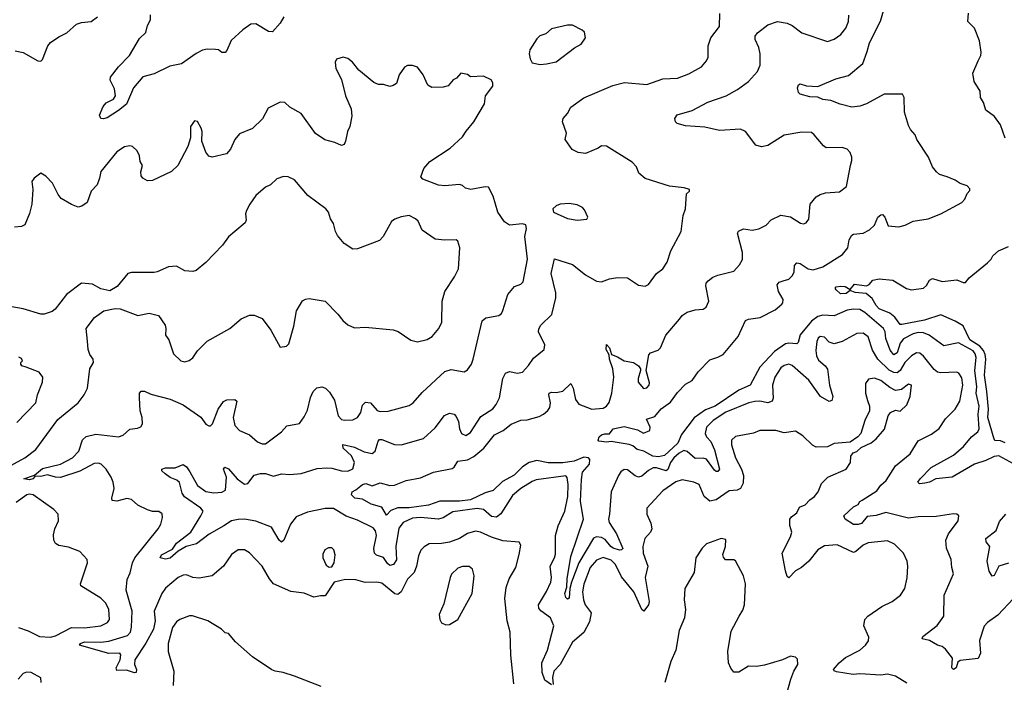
# Model space of a CAD drawing. Extents: x 2086813 to 2278017, y 548126 to 753336.
# Tile 448 of 461: x 2198743 to 2204839, y 729945 to 734047. Entities that reach past the tile are written whole.
import ezdxf

# ---------------------------------------------------------------- set-up
doc = ezdxf.new("R2010")
doc.units = 0

msp = doc.modelspace()

# ---------------------------------------------------------------- linework, layer by layer
at = {"layer": '0CON10XD'}
for points in [[(2204895, 731296.9), (2204805, 731346.1), (2204775, 731342.2), (2204725, 731318.2), (2204655, 731296.5), (2204515, 731214.5), (2204415, 731205.4), (2204375, 731183.5), (2204347.1, 731177.1), (2204314.5, 731174.5), (2204304.3, 731184.3), (2204317.5, 731205), (2204386.7, 731275), (2204525, 731351.2), (2204586.9, 731405), (2204635.9, 731464.1), (2204675, 731495.7), (2204682.5, 731515), (2204677, 731605), (2204682.8, 731655), (2204664.6, 731735.4), (2204669.2, 731775), (2204655.4, 731875), (2204664.5, 731955), (2204659, 731979), (2204645, 731997), (2204555, 732046.9), (2204465, 732028.8), (2204373.4, 732093.4), (2204337.7, 732107.7), (2204305, 732109.5), (2204275, 732103.2), (2204215, 732070.7), (2204195, 732044.1), (2204175, 731984.6), (2204155, 731972.5), (2204132, 732002), (2204105.9, 732074.1), (2204101, 732115), (2204091.8, 732135), (2203975, 732235.3), (2203945, 732252.8), (2203905, 732255.8), (2203865, 732249.1), (2203785, 732213.3), (2203715, 732216.8), (2203685, 732210.2), (2203645, 732181.6), (2203575, 732095.4), (2203562.3, 732047.7), (2203555, 732040), (2203505, 732044.7), (2203485, 732040.9), (2203416.5, 731993.5), (2203324.5, 731895.5), (2203265, 731783.5), (2203195, 731754.1), (2203049.7, 731655), (2202988.7, 731631.3), (2202918.5, 731581.5), (2202841.2, 731478.8), (2202816.7, 731425), (2202735, 731349.7), (2202698.8, 731341.2), (2202663.3, 731345), (2202606.6, 731376.6), (2202565, 731385.4), (2202538, 731408), (2202516.8, 731416.8), (2202405, 731436.7), (2202375, 731432), (2202328.3, 731438.3), (2202323.8, 731445), (2202330.6, 731465), (2202345, 731477.9), (2202365, 731483.3), (2202395, 731482.5), (2202416.7, 731515), (2202485, 731529.5), (2202568.8, 731508.8), (2202605, 731488), (2202645, 731503.8), (2202645.8, 731525), (2202624.2, 731575), (2202675, 731589.6), (2202715, 731638.4), (2202771.7, 731678.3), (2202815, 731739.6), (2202865, 731790), (2202907, 731813), (2202943, 731867), (2203015, 731942.3), (2203065, 731956.9), (2203098.5, 731975), (2203190.4, 732085), (2203236.2, 732183.8), (2203255, 732193.5), (2203326.6, 732203.4), (2203420.1, 732249.9), (2203460.6, 732285), (2203468.5, 732295), (2203470, 732315), (2203441.1, 732365), (2203432.9, 732405), (2203445, 732422.5), (2203470.6, 732430.6), (2203505, 732441.4), (2203527.6, 732462.4), (2203538.2, 732485), (2203540.4, 732525), (2203555, 732542.7), (2203575, 732537.7), (2203625, 732504), (2203655, 732499.1), (2203715, 732517.5), (2203836, 732594), (2203870, 732635), (2203878.2, 732685), (2203895, 732712.9), (2203905, 732718.9), (2203965, 732725.6), (2204005, 732745.6), (2204035.7, 732775), (2204055, 732823.8), (2204075, 732838.8), (2204085, 732840), (2204098.8, 732825), (2204120.6, 732770.6), (2204185, 732764.3), (2204225, 732775.7), (2204275, 732800), (2204366.4, 732813.6), (2204445, 732846), (2204575, 732916), (2204593.8, 732935), (2204609.3, 732970.7), (2204625, 732990), (2204625, 733000), (2204608.3, 733018.3), (2204565, 733032), (2204535, 733052.5), (2204484.5, 733074.5), (2204438.3, 733088.3), (2204418, 733105), (2204394, 733135), (2204368.8, 733195), (2204297.5, 733305), (2204286.7, 733335), (2204257.7, 733367.7), (2204245, 733392.5), (2204220.8, 733475), (2204218.8, 733565), (2204207.5, 733585), (2204095, 733586.4), (2203985, 733525.5), (2203945, 733510.5), (2203895.6, 733505.6), (2203823, 733523), (2203765.6, 733545.6), (2203715, 733553.3), (2203685, 733566.7), (2203635, 733568.2), (2203575.3, 733585.3), (2203563.9, 733595), (2203558.8, 733625), (2203565, 733644), (2203575, 733650), (2203615, 733637.5), (2203685, 733632.5), (2203795, 733680.4), (2203875, 733700.8), (2203962.2, 733775), (2203990.6, 733849.4), (2204005, 733903.8), (2204072.1, 734037.9), (2204097.1, 734122.9)], [(2198715, 733853.3), (2198765, 733843.3), (2198855, 733792.5), (2198875, 733790), (2198885, 733800), (2198917.5, 733885), (2198933.8, 733905), (2198985, 733940.8), (2199035, 733966), (2199095, 734019.2), (2199125, 734030), (2199185, 734035.8), (2199224, 734065)], [(2200378.6, 734065), (2200355.4, 734024.6), (2200307.5, 733972.5), (2200282.6, 733972.6), (2200205, 734021.2), (2200175, 734018), (2200125, 733984.3), (2200053, 733917), (2200025.6, 733855), (2200015, 733844.4), (2199995, 733844.4), (2199975, 733859.2), (2199955, 733862.9), (2199903.4, 733863.4), (2199875, 733857.1), (2199835, 733836.4), (2199745, 733772.5), (2199672, 733758), (2199575, 733710.8), (2199505, 733692.5), (2199448.9, 733625), (2199405, 733524.3), (2199355, 733484.4), (2199285, 733440), (2199262.2, 733432.2), (2199245, 733435.8), (2199237.5, 733455), (2199260.2, 733509.8), (2199278.5, 733531.5), (2199324.3, 733555.7), (2199335.7, 733575), (2199329.5, 733619.5), (2199303.2, 733673.2), (2199305, 733690), (2199355.8, 733755), (2199423.8, 733825), (2199485, 733930), (2199523.6, 733966.4), (2199535, 734010), (2199553.3, 734045), (2199553.9, 734076.1)], [(2202060.7, 730739.3), (2202060, 730855), (2202077.2, 730912.8), (2202118.2, 731005), (2202136.2, 731095), (2202139.3, 731169.3), (2202132.7, 731212.7), (2202123.3, 731223.3), (2201941.4, 731198.6), (2201915, 731188.5), (2201845, 731145.5), (2201795, 731101.5), (2201722.2, 730987.8), (2201695, 730967.9), (2201665, 730971.8), (2201615, 731015.3), (2201575, 731020.5), (2201425, 731000), (2201365, 730963.4), (2201335, 730954.2), (2201225, 730966.1), (2201175, 730962.1), (2201117.5, 730935), (2201090.6, 730899.4), (2201072.5, 730785), (2201076.7, 730703.3), (2201057.3, 730675), (2201035, 730668.7), (2201019.8, 730679.8), (2200995, 730717.1), (2200952.6, 730732.6), (2200939.3, 730745), (2200936.3, 730773.7), (2200952.8, 730855), (2200945, 730881.9), (2200930.8, 730900.9), (2200835, 730948.5), (2200763.8, 730973.8), (2200685, 731020.9), (2200635, 731021.5), (2200525, 730998.9), (2200455, 730969.5), (2200418.9, 730925), (2200378.6, 730825), (2200365, 730812.5), (2200348.6, 730825), (2200302.5, 730905), (2200205, 730941.8), (2200135, 730954.8), (2200095, 730953.7), (2200055, 730944.1), (2200006.1, 730913.9), (2199917.2, 730862.8), (2199836.9, 730803.1), (2199774.3, 730785.7), (2199723.4, 730756.6), (2199675, 730714.2), (2199645, 730706.9), (2199613.3, 730715), (2199622.2, 730735), (2199689.6, 730770.4), (2199715, 730806.2), (2199801.8, 730875), (2199865.3, 730975), (2199878.2, 731005), (2199865, 731023.8), (2199762.6, 731092.6), (2199748.4, 731115), (2199731.7, 731181.7), (2199716.4, 731196.4), (2199675, 731213.1), (2199643.1, 731235), (2199622.9, 731255), (2199624, 731265), (2199645, 731272.5), (2199706.2, 731273.8), (2199755, 731294.2), (2199775, 731278.6), (2199797.1, 731247.1), (2199845, 731163.3), (2199895, 731126.7), (2199945, 731118.2), (2199995, 731122.7), (2200018.1, 731135), (2200023.1, 731215), (2200004.7, 731265), (2200013.3, 731276.7), (2200036.3, 731266.3), (2200090, 731205), (2200135, 731172.5), (2200155, 731176.2), (2200195, 731227.5), (2200235, 731238.6), (2200265, 731237.5), (2200315, 731221.4), (2200364.5, 731235.5), (2200415, 731231.1), (2200485, 731237.8), (2200585, 731267.9), (2200645, 731272.6), (2200675, 731270.5), (2200735, 731253.7), (2200775, 731251.9), (2200805, 731267.3), (2200816.5, 731305), (2200796.6, 731346.6), (2200745.4, 731395), (2200743.3, 731416.7), (2200815, 731401.4), (2200875, 731371.8), (2200925, 731361.5), (2200944.2, 731375.8), (2200962.3, 731437.7), (2200971.7, 731448.3), (2200985, 731448.2), (2201063.3, 731416.7), (2201105, 731415.6), (2201243.3, 731455), (2201315, 731520.8), (2201372.8, 731597.2), (2201405, 731611.4), (2201433.3, 731605), (2201445, 731591.2), (2201459.5, 731559.5), (2201465.5, 731515), (2201479.2, 731485), (2201505, 731473.3), (2201535, 731492.2), (2201599, 731591), (2201671.6, 731638.4), (2201692.2, 731665), (2201713.1, 731706.9), (2201734.5, 731825.5), (2201751.7, 731858.3), (2201775, 731868.6), (2201825, 731859.4), (2201855, 731865.6), (2201894, 731906), (2201925, 731952.5), (2201990, 732005), (2201994.3, 732035), (2201956, 732115), (2201957.3, 732132.7), (2201968.8, 732155), (2202037.3, 732222.7), (2202063.3, 732325), (2202061.5, 732355), (2202033.5, 732475), (2202055, 732567.5), (2202165, 732531.2), (2202245, 732467.5), (2202315, 732428), (2202345, 732424), (2202395, 732442), (2202445, 732451.2), (2202505, 732448), (2202575, 732402.5), (2202615, 732396.7), (2202635, 732406.7), (2202685, 732476.2), (2202723.8, 732505), (2202752, 732545), (2202775, 732616.7), (2202837.5, 732735), (2202851.1, 732835), (2202864.4, 732875), (2202870.7, 732969.3), (2202890, 732985), (2202890, 732995), (2202856.1, 733006.1), (2202765.8, 733015.8), (2202614.4, 733064.4), (2202575.9, 733095.9), (2202561.2, 733135), (2202535.6, 733165.6), (2202375, 733263.8), (2202345, 733266.2), (2202325, 733251.2), (2202245, 733218.8), (2202200, 733225), (2202164.2, 733244.2), (2202120, 733305), (2202127.5, 733345), (2202103.3, 733415), (2202107.5, 733435), (2202135, 733466.7), (2202155, 733505.8), (2202235, 733562.9), (2202415, 733640), (2202486.9, 733656.9), (2202625, 733644.7), (2202725, 733679.6), (2202815, 733684.4), (2202885, 733710.6), (2202963.8, 733755), (2202995, 733791.2), (2203005.8, 733815), (2203005.7, 733885), (2203022.9, 733935), (2203075.4, 734004.6), (2203077.8, 734085)], [(2203885.5, 733145), (2203895.5, 733175), (2203894.4, 733195), (2203884, 733225), (2203866.2, 733245), (2203835, 733255.8), (2203735, 733254.2), (2203718.8, 733265), (2203662.5, 733335), (2203645, 733347.8), (2203585, 733350.8), (2203475, 733332.2), (2203375, 733268), (2203335, 733259.2), (2203300.9, 733270.9), (2203236, 733355), (2203205, 733368.6), (2203075, 733360), (2202985, 733380.8), (2202865, 733389.1), (2202814.1, 733404.1), (2202803.2, 733415), (2202799.3, 733435), (2202812.5, 733457.5), (2202906.1, 733483.9), (2203003.1, 733536.9), (2203115.8, 733575), (2203187.5, 733615), (2203254.4, 733665), (2203310, 733725), (2203326.9, 733765), (2203327.5, 733835), (2203318.6, 733875), (2203295.6, 733925), (2203295.7, 733945), (2203310, 733965), (2203374.5, 734015.5), (2203434.3, 734035.7), (2203495, 734026), (2203525, 734011.2), (2203586.1, 733966.1), (2203745, 733911.2), (2203785, 733926), (2203826, 733955), (2203857.5, 733995), (2203874.2, 734035), (2203875.5, 734075.5)], [(2204677.7, 733792.3), (2204693.8, 733825), (2204695.8, 733845), (2204685.8, 733915), (2204655, 733993.3), (2204613.3, 734035), (2204616.1, 734086.1)], [(2201965, 733770), (2202005, 733773.8), (2202065, 733786.7), (2202178.3, 733871.7), (2202218.8, 733895), (2202246.7, 733935), (2202239.3, 733969.3), (2202225, 733982.5), (2202165, 734013.3), (2202135, 734012.5), (2202035, 733990), (2202000.5, 733959.5), (2201964.2, 733945.8), (2201945, 733927.5), (2201900.5, 733859.5), (2201896.7, 733835), (2201903.3, 733805), (2201915, 733780), (2201965, 733770)], [(2201802.5, 729935), (2201783.2, 730113.2), (2201780, 730255), (2201760.8, 730325), (2201747.1, 730465), (2201755, 730531.2), (2201773.9, 730586.1), (2201815.6, 730655), (2201835.9, 730735.9), (2201846.2, 730795), (2201835, 730812.5), (2201735, 730821.5), (2201665, 730843.3), (2201595, 730875.5), (2201565, 730880.5), (2201515, 730866.5), (2201465, 730836.4), (2201405, 730813.5), (2201355, 730804.4), (2201277.3, 730802.7), (2201247, 730783), (2201227.3, 730762.7), (2201212.6, 730727.4), (2201200.4, 730665), (2201184.7, 730625.2), (2201145, 730584.4), (2201105.3, 730504.7), (2201085, 730488.1), (2201065, 730493.1), (2200985, 730558.5), (2200955, 730564.5), (2200882.5, 730562.5), (2200825, 730580), (2200759.3, 730580.7), (2200690, 730565), (2200635, 730480), (2200605, 730481.2), (2200565, 730471.5), (2200505, 730496.9), (2200422.1, 730507.9), (2200315.3, 730555.3), (2200290.5, 730585), (2200245, 730664), (2200165, 730746.2), (2200135, 730766.2), (2200095, 730766.2), (2200054.5, 730735.5), (2200005, 730664), (2199935, 730604.2), (2199855, 730589.4), (2199815, 730594.4), (2199775, 730610.6), (2199755, 730608.9), (2199725.4, 730594.6), (2199645, 730527.1), (2199623.4, 730495), (2199576.6, 730385), (2199581.4, 730325), (2199570.9, 730275), (2199525, 730188.2), (2199456.7, 730085), (2199453.2, 730055), (2199465.6, 730024.4), (2199465, 730006.7), (2199455, 730004.5), (2199405, 730021.1), (2199345, 730018), (2199341.1, 730035), (2199364.3, 730084.3), (2199370, 730115), (2199363.8, 730125), (2199295, 730123), (2199113.3, 730175), (2199118.8, 730185), (2199145, 730195.3), (2199245, 730193.7), (2199295, 730200.3), (2199410, 730235), (2199429.2, 730255), (2199436.1, 730286.1), (2199439.1, 730385), (2199401.5, 730515), (2199408, 730582), (2199427, 730623), (2199441.5, 730685), (2199455.5, 730715), (2199600.8, 730895), (2199616.6, 730923.4), (2199628, 730965), (2199625, 730987.5), (2199605, 731003.3), (2199565, 731002.5), (2199535, 731012.9), (2199475, 731040.8), (2199435, 731075.8), (2199407, 731083), (2199345, 731066.9), (2199315, 731070), (2199312.9, 731085), (2199328.5, 731145), (2199321.1, 731185), (2199309.5, 731215), (2199277.8, 731265), (2199247.8, 731295), (2199231.8, 731301.8), (2199205, 731300.2), (2199115, 731251.3), (2198995, 731212.8), (2198965.4, 731214.6), (2198915, 731229.1), (2198875, 731219.2), (2198838.3, 731221.7), (2198824.2, 731205), (2198805, 731198.2), (2198770, 731205), (2198835, 731227.5), (2198885, 731268.2), (2198995, 731296.1), (2199071.1, 731335), (2199108.5, 731375), (2199133, 731447), (2199155, 731467.5), (2199215, 731480.6), (2199355.9, 731464.1), (2199384.1, 731475.9), (2199425, 731511.2), (2199471.7, 731518.3), (2199493.9, 731526.1), (2199503.8, 731545), (2199500.8, 731585), (2199488.6, 731625), (2199484.5, 731705.5), (2199485.8, 731734.2), (2199495, 731748), (2199515, 731747.1), (2199555, 731727.8), (2199675, 731696.9), (2199755, 731662.2), (2199865, 731585.6), (2199895, 731544), (2199915, 731532), (2199925, 731532), (2199937.5, 731545), (2199971.1, 731635), (2200005, 731684), (2200025, 731694.3), (2200076.2, 731696.2), (2200088, 731685), (2200064.5, 731585), (2200075, 731534), (2200105, 731504), (2200166.6, 731476.6), (2200214.6, 731434.6), (2200245, 731420.6), (2200265, 731420.6), (2200364.3, 731495.7), (2200397.7, 731532.3), (2200475, 731546.7), (2200505, 731588), (2200525, 731630), (2200542.7, 731707.3), (2200560, 731745), (2200582.6, 731767.4), (2200614.5, 731774.5), (2200636.3, 731766.3), (2200661.7, 731741.7), (2200691.7, 731691.7), (2200714.5, 731594.5), (2200735, 731572.5), (2200755, 731567.1), (2200805, 731570.6), (2200835.4, 731584.6), (2200854.4, 731615), (2200865, 731661.2), (2200885, 731680), (2200915, 731675.7), (2200957.1, 731627.1), (2200975, 731620.5), (2201025, 731623.5), (2201155, 731659.4), (2201178.6, 731675), (2201235, 731740), (2201375, 731868.1), (2201415, 731880.5), (2201495, 731868), (2201515, 731878.8), (2201540, 731915), (2201551.1, 731945), (2201607.3, 732182.7), (2201629.5, 732200.5), (2201710, 732215), (2201725, 732227.5), (2201735, 732247.5), (2201765, 732346.7), (2201805.7, 732394.3), (2201845, 732409.2), (2201860.8, 732425), (2201886.4, 732565), (2201870.6, 732705), (2201880, 732755), (2201876.1, 732776.1), (2201855, 732783.3), (2201775, 732774.2), (2201744.6, 732794.6), (2201702.5, 732855), (2201674.4, 732954.4), (2201645, 733010), (2201625, 733011.9), (2201535.8, 732995.8), (2201504.1, 733004.1), (2201485, 733020), (2201465.9, 733025.9), (2201375, 733019.2), (2201335, 733022), (2201239.3, 733059.3), (2201227.5, 733075), (2201246.2, 733125), (2201281.7, 733168.3), (2201407.8, 733252.2), (2201485, 733322.5), (2201507, 733357), (2201555.7, 733415), (2201620.8, 733525), (2201626.2, 733575), (2201672.5, 733635), (2201672.5, 733655), (2201662.5, 733675), (2201615, 733696.7), (2201535, 733693.8), (2201515, 733706.7), (2201475, 733716.7), (2201446.7, 733685), (2201426.7, 733675), (2201395, 733638), (2201365, 733629.2), (2201295, 733626.9), (2201270.9, 733640.9), (2201241.2, 733705), (2201205, 733753.3), (2201175, 733763.3), (2201145, 733762.5), (2201125, 733752.5), (2201093.3, 733705), (2201075, 733652.5), (2201055, 733638.8), (2201035, 733634), (2200995, 733646), (2200965, 733646.2), (2200935, 733658.8), (2200843.8, 733735), (2200804.2, 733784.2), (2200775.7, 733805.7), (2200745, 733813.8), (2200705, 733802.5), (2200696.4, 733783.6), (2200701.2, 733745), (2200735, 733677.5), (2200760, 733575), (2200795.6, 733495.6), (2200798.8, 733448.8), (2200788, 733385), (2200772.5, 733355), (2200761.2, 733295), (2200752.5, 733275), (2200735, 733267.5), (2200695, 733286.2), (2200633.2, 733303.2), (2200575, 733342), (2200485, 733466.2), (2200416.2, 733505), (2200385, 733534), (2200355, 733536), (2200281.7, 733498.3), (2200246.8, 733433.2), (2200185, 733374.2), (2200105, 733341.2), (2200076, 733305), (2200048, 733245), (2200024.1, 733215.9), (2199935, 733196), (2199915, 733201.2), (2199896.6, 733226.6), (2199870, 733295), (2199873.6, 733353.6), (2199867.5, 733375), (2199845, 733417.5), (2199825, 733420), (2199801.2, 733385), (2199800, 733315), (2199785, 733262.5), (2199722.5, 733145), (2199683.4, 733106.6), (2199565, 733052), (2199535, 733050), (2199506.4, 733066.4), (2199495, 733080), (2199493.3, 733105), (2199503.8, 733145), (2199489.5, 733169.5), (2199486, 733205), (2199471.2, 733235), (2199442.3, 733262.3), (2199425, 733266), (2199391.2, 733258.8), (2199345, 733228), (2199245, 733106.7), (2199238, 733065), (2199222, 733025), (2199185.6, 732984.4), (2199161.2, 732915), (2199128.3, 732891.7), (2199105, 732885.8), (2199065, 732901.9), (2199000.4, 732940.4), (2198980.5, 732965), (2198945.7, 733035), (2198905, 733077.5), (2198873.8, 733096.2), (2198832.5, 733065), (2198819.2, 733045), (2198824.2, 732995), (2198818, 732905), (2198803.9, 732846.1), (2198775, 732776.2), (2198755, 732765.6), (2198712, 732762)], [(2204845, 733312.5), (2204816, 733395), (2204777, 733447), (2204725, 733487.5), (2204710, 733535), (2204691.2, 733565), (2204690, 733605), (2204651.2, 733665), (2204643.6, 733716.4), (2204677.7, 733792.3)], [(2204895.8, 730465), (2204799.3, 730360.7), (2204735.3, 730314.7), (2204715, 730292.5), (2204684.4, 730205), (2204691.4, 730125), (2204677.1, 730092.9), (2204565, 730080), (2204550.9, 730069.1), (2204540, 730035), (2204525, 730024.5), (2204513.6, 730035), (2204517.5, 730095), (2204475, 730150), (2204455, 730166.2), (2204425, 730176), (2204375, 730204.2), (2204330, 730215), (2204335, 730228.8), (2204424, 730296), (2204464.3, 730355), (2204465.8, 730485), (2204523.6, 730616.4), (2204513.3, 730655), (2204510, 730705), (2204480, 730775), (2204477.5, 730825), (2204494.2, 730865), (2204553.3, 730945), (2204557.5, 730975), (2204545, 730986.7), (2204525, 730988.8), (2204417.6, 730972.4), (2204305, 730969.6), (2204245, 730960.9), (2204105, 730995.6), (2204045, 730976.8), (2203988.9, 730971.1), (2203955, 730929.2), (2203935, 730921.8), (2203905, 730921.4), (2203854.2, 730955), (2203846, 730975), (2203905, 731030.8), (2203933.3, 731045), (2203944, 731065), (2203958.3, 731071.7), (2204050, 731130), (2204074.5, 731165), (2204106.4, 731193.6), (2204164.2, 731285.8), (2204255, 731359.4), (2204305, 731440.6), (2204387.9, 731482.1), (2204435, 731516), (2204474.5, 731575.5), (2204534, 731635), (2204564.3, 731685), (2204582.9, 731785), (2204575, 731830), (2204557.9, 731857.9), (2204545, 731864), (2204445, 731860.5), (2204425, 731865.5), (2204405, 731880.6), (2204338.2, 731965), (2204315, 731982.9), (2204295, 731984.6), (2204265, 731965.4), (2204223.5, 731925), (2204195, 731875.3), (2204175, 731860.8), (2204155, 731862.4), (2204125, 731878.3), (2204056.1, 731945), (2204022, 732002), (2203995, 732084.4), (2203965, 732106.2), (2203925, 732104.6), (2203835, 732054.6), (2203785, 732040.5), (2203755, 732051.1), (2203725, 732081.8), (2203698.8, 732085), (2203686.5, 732075), (2203678.5, 732055), (2203671.7, 731998.3), (2203675.3, 731965.3), (2203689.2, 731939.2), (2203730, 731905), (2203745, 731883.3), (2203756.5, 731785), (2203778.1, 731715), (2203770.8, 731689.2), (2203755, 731684.3), (2203700.6, 731715), (2203627.9, 731815), (2203525, 731906.4), (2203505, 731915.4), (2203475, 731906.7), (2203455, 731891.2), (2203418.8, 731835), (2203403.3, 731785), (2203407.5, 731705), (2203400.6, 731685), (2203375, 731676.1), (2203325, 731685.2), (2203295, 731684.3), (2203257.5, 731675), (2203115, 731616.5), (2203036.8, 731565), (2202994.7, 731525), (2202986.4, 731485), (2202995.3, 731465), (2203021.7, 731435), (2203045.2, 731385.2), (2203075.4, 731265), (2203065, 731249.5), (2203055, 731249.5), (2203045, 731258.5), (2202995, 731326.7), (2202975, 731333.6), (2202925, 731331.2), (2202875, 731374.7), (2202855, 731379.8), (2202825, 731363.2), (2202793.3, 731335), (2202772.3, 731305), (2202755, 731262.7), (2202745, 731254.3), (2202685, 731272.6), (2202665, 731272.6), (2202635, 731255.9), (2202595, 731222.1), (2202575, 731215.4), (2202552.7, 731222.7), (2202505, 731260.5), (2202485, 731263.3), (2202465, 731248.1), (2202450, 731225), (2202405.8, 731124.2), (2202395.6, 730985.6), (2202388.5, 730955), (2202392.5, 730935), (2202437.3, 730865), (2202476.9, 730773.1), (2202468.8, 730765), (2202455.9, 730764.1), (2202417.8, 730775), (2202402.8, 730785), (2202368.2, 730828.2), (2202345, 730842.4), (2202315, 730845.8), (2202295, 730836.6), (2202204.5, 730685.5), (2202158.4, 730565), (2202148.5, 730525), (2202145, 730466.7), (2202135, 730459.2), (2202125, 730470.8), (2202118.9, 730495), (2202131.2, 730535), (2202132, 730585), (2202155, 730724), (2202232.6, 730955), (2202215.9, 731065), (2202220.3, 731200.3), (2202227.6, 731245), (2202270.8, 731295), (2202273.4, 731323.4), (2202264, 731334), (2202235, 731339.8), (2202176.8, 731313.2), (2202105, 731302.8), (2202015, 731303.3), (2201945, 731318.1), (2201897.1, 731305), (2201855, 731279.7), (2201805, 731227.7), (2201732.5, 731187.5), (2201675, 731132.7), (2201625, 731117.9), (2201535, 731074.3), (2201465, 731066), (2201345, 731065.7), (2201275, 731042), (2201154.8, 731024.8), (2201084.8, 731025.2), (2201041.7, 731008.3), (2201015, 730979.2), (2200985, 731030), (2200918.7, 731048.7), (2200865, 731079.4), (2200818.8, 731085), (2200797.1, 731105), (2200801.2, 731125), (2200825, 731135.8), (2200865, 731169.4), (2200885.6, 731175.6), (2200925, 731161.4), (2200975, 731180), (2201034, 731164), (2201063.9, 731166.1), (2201136, 731194), (2201225, 731210.4), (2201305, 731246.9), (2201420.9, 731269.1), (2201432.9, 731277.1), (2201456.3, 731313.7), (2201515, 731322.3), (2201555, 731342.3), (2201615.8, 731394.2), (2201683.3, 731476.7), (2201735.3, 731504.7), (2201785, 731543.6), (2201845, 731568.5), (2201885, 731570.8), (2201959.8, 731590.2), (2201986.2, 731605), (2202012.7, 731627.3), (2202024.2, 731645.8), (2202028.6, 731675), (2202018, 731725), (2202022, 731735), (2202035, 731740.8), (2202065, 731739.4), (2202105, 731747.1), (2202155, 731793.8), (2202170, 731765), (2202184.4, 731695), (2202205, 731667.1), (2202285, 731635.7), (2202355, 731642.9), (2202376.3, 731653.7), (2202392, 731678), (2202409.1, 731735), (2202422.2, 731835), (2202414.7, 731885), (2202393.8, 731945), (2202392.3, 731972.3), (2202373.1, 732005), (2202375, 732036), (2202395.5, 732015), (2202407.5, 731975), (2202445, 731960.8), (2202485, 731935.6), (2202542.5, 731925), (2202574, 731904), (2202586.7, 731885), (2202586.7, 731875), (2202571.4, 731825), (2202572.4, 731802.4), (2202604.2, 731764.2), (2202625, 731768.8), (2202639.2, 731785), (2202641.2, 731798.8), (2202621.2, 731875), (2202638.3, 731971.7), (2202647.5, 731985), (2202695, 732002), (2202711.2, 732015), (2202742.5, 732095), (2202827, 732193), (2202843.8, 732215), (2202875, 732235.8), (2202925, 732250.8), (2202975, 732254.2), (2202992.3, 732267.7), (2203009.2, 732305), (2202991.3, 732398.7), (2202992.9, 732415), (2203005, 732430.8), (2203035, 732452.9), (2203065, 732464.4), (2203165, 732490), (2203199.8, 732530.2), (2203217, 732563), (2203218.5, 732605), (2203186, 732725), (2203192.5, 732737.5), (2203225, 732753.1), (2203277, 732743), (2203318.8, 732751.2), (2203364.3, 732775.7), (2203395, 732808), (2203455, 732835.8), (2203515, 732825.8), (2203576.6, 732786.6), (2203595, 732782.9), (2203611.4, 732788.6), (2203627.9, 732812.1), (2203637.3, 732905), (2203675, 732950), (2203698.8, 732965), (2203732.5, 732975), (2203818.3, 732981.7), (2203862.5, 733015), (2203885.5, 733145)], [(2198647.9, 731265), (2198774.3, 731335), (2198842.7, 731387.3), (2198978.9, 731571.1), (2199105, 731675.8), (2199142.5, 731725), (2199162.5, 731765), (2199178, 731885), (2199201.1, 731925), (2199197.8, 731945), (2199177.3, 731975), (2199166.4, 732005), (2199162.3, 732057.7), (2199154.3, 732135), (2199206.6, 732203.4), (2199265, 732243.8), (2199335, 732260), (2199365, 732256.7), (2199475, 732216.7), (2199545, 732229.2), (2199602.5, 732215), (2199643.3, 732155), (2199648.8, 732135), (2199646.7, 732095), (2199666.7, 732065), (2199695, 731977.5), (2199740, 731935), (2199765, 731928), (2199792.7, 731937.3), (2199815, 731953.8), (2199843.5, 731996.5), (2199903.7, 732056.3), (2200045, 732134.5), (2200115, 732195.6), (2200165, 732217.1), (2200195, 732218.8), (2200245, 732196.2), (2200297.5, 732125), (2200355, 732020), (2200395, 732026.2), (2200410.5, 732039.5), (2200441.1, 732148.9), (2200456, 732245), (2200494.1, 732305.9), (2200512.7, 732317.3), (2200535, 732320), (2200635, 732304.2), (2200713.1, 732225), (2200743.8, 732183.8), (2200775, 732158.6), (2200815, 732140), (2200883.2, 732143.2), (2201055, 732128), (2201085.7, 732115.7), (2201165, 732063.8), (2201205, 732053.3), (2201265, 732068), (2201296.2, 732085), (2201338, 732135), (2201355.6, 732174.4), (2201358.9, 732305), (2201375, 732363.3), (2201435.6, 732455), (2201460, 732505), (2201468, 732635), (2201456.2, 732675), (2201445, 732683.3), (2201375, 732681.2), (2201315, 732688.8), (2201235, 732744.3), (2201209.8, 732799.8), (2201194.2, 732815), (2201155, 732834.4), (2201105, 732826.9), (2201065, 732812.5), (2201045, 732798.5), (2200994.2, 732705), (2200970.9, 732679.1), (2200835, 732627.8), (2200805, 732625.8), (2200751.5, 732661.5), (2200711.2, 732711.2), (2200698.8, 732735), (2200686.2, 732785), (2200667.1, 732815), (2200654.2, 732855), (2200639.2, 732875), (2200527.9, 732957.9), (2200445.5, 733055.5), (2200405, 733074), (2200375.8, 733075.8), (2200335, 733062), (2200296.7, 733025), (2200265, 733010.8), (2200205, 732958.6), (2200167.1, 732905), (2200147.5, 732865), (2200142, 732845), (2200145.7, 732805), (2200139.7, 732790.3), (2200074.4, 732735.6), (2200035, 732702), (2199999.6, 732650.4), (2199895, 732543.8), (2199835, 732493.8), (2199815, 732487.5), (2199765, 732492), (2199715, 732521.2), (2199665, 732516), (2199595, 732485.8), (2199575, 732482.9), (2199435, 732482), (2199413.3, 732475), (2199347.5, 732395), (2199300.7, 732369.3), (2199245, 732380), (2199195, 732408.8), (2199125, 732415.7), (2199034, 732345), (2198963.8, 732255), (2198945, 732241.4), (2198895, 732224), (2198875, 732224), (2198765, 732258), (2198695, 732269.2)], [(2202195, 732806), (2202255, 732812.5), (2202260, 732825), (2202240.7, 732870.7), (2202227.5, 732885), (2202195, 732901.2), (2202145, 732908), (2202090, 732905), (2202065, 732893.8), (2202043.3, 732875), (2202047.5, 732855), (2202135, 732816), (2202195, 732806)], [(2204845, 731428.3), (2204815, 731440.3), (2204783, 731443), (2204775, 731450), (2204736.9, 731585), (2204739.8, 731635), (2204731.3, 731745), (2204715.5, 731845.5), (2204724.8, 731945), (2204721, 731975), (2204709.7, 731999.7), (2204686.8, 732026.8), (2204624.6, 732064.6), (2204585, 732151.8), (2204535, 732180.4), (2204445, 732219.1), (2204345, 732187.7), (2204205, 732160), (2204195, 732160.8), (2204160, 732205), (2204129.4, 732229.4), (2204065, 732256.9), (2204045, 732277.5), (2204020, 732320), (2203982.5, 732352.5), (2203915, 732357.8), (2203885, 732370), (2203858.8, 732351.2), (2203825, 732349.6), (2203797.5, 732375), (2203792, 732385), (2203797.5, 732392.5), (2203825, 732397.5), (2203854.4, 732394.4), (2203885, 732377.5), (2203911.2, 732408.8), (2203985, 732400), (2204001.7, 732408.3), (2204025, 732433.8), (2204065, 732443.1), (2204148.8, 732435), (2204233.1, 732383.1), (2204265, 732374.4), (2204338.8, 732385), (2204357.7, 732402.3), (2204375.6, 732435), (2204395, 732445.4), (2204455, 732425.5), (2204545, 732436.9), (2204585, 732420), (2204599.3, 732420.7), (2204620.7, 732449.3), (2204735, 732542.5), (2204757.5, 732565), (2204767.5, 732585), (2204802.5, 732615), (2204865, 732643.3)], [(2198725, 731552.5), (2198842.5, 731675), (2198852.9, 731725), (2198885, 731802.5), (2198887.1, 731835), (2198863.8, 731865), (2198782.5, 731895), (2198757.5, 731905), (2198750, 731915), (2198750, 731925), (2198760, 731935), (2198755, 731950), (2198737, 731957)], [(2204235, 729939.2), (2204165, 729983.5), (2204115, 729995.5), (2204075, 729989.5), (2203945, 729997.1), (2203904, 729994), (2203799.7, 730009.7), (2203786.1, 730016.1), (2203782, 730025), (2203816.2, 730065), (2203855, 730098.6), (2203945, 730144.3), (2203980, 730175), (2203997.1, 730202.9), (2204000, 730225), (2203970, 730295), (2203976.2, 730335), (2203994.5, 730355.5), (2204080, 730415), (2204144, 730445), (2204196.1, 730483.9), (2204222.5, 730525), (2204237.3, 730592.7), (2204240.8, 730665), (2204237.1, 730695), (2204214, 730745), (2204159.8, 730799.8), (2204115, 730821.4), (2203995, 730809.4), (2203965, 730794.4), (2203920, 730755), (2203905, 730749.6), (2203805, 730795.6), (2203725, 730790.8), (2203683.8, 730765), (2203628, 730695), (2203583.6, 730656.4), (2203546.2, 730635), (2203505, 730592.5), (2203495, 730600), (2203484.2, 730635), (2203463.1, 730745), (2203514.3, 730845), (2203522.5, 730875), (2203510, 730915), (2203511.2, 730955), (2203520.5, 730969.5), (2203553.3, 730995), (2203570.3, 731029.7), (2203605.6, 731044.4), (2203633.8, 731075), (2203664.2, 731095.8), (2203685.8, 731125), (2203708, 731175), (2203745.5, 731214.5), (2203860, 731265), (2203886.7, 731305), (2203888.8, 731345), (2203902.5, 731365), (2203925.8, 731374.2), (2203952.3, 731397.7), (2204015, 731428), (2204045, 731452), (2204097.4, 731512.6), (2204118.8, 731595), (2204133.3, 731615), (2204165, 731628.8), (2204195, 731623.8), (2204235, 731663.3), (2204255.8, 731715), (2204263.8, 731785), (2204245, 731790), (2204202.6, 731757.4), (2204165, 731751.2), (2204130, 731770), (2204075, 731813.8), (2204035, 731828.2), (2203997.9, 731822.1), (2203978.9, 731795), (2203979.5, 731735), (2203991.2, 731688.8), (2204004.4, 731655), (2204004.4, 731625), (2203974.4, 731565), (2203950, 731485), (2203932.5, 731465), (2203885, 731432.5), (2203785, 731424), (2203745, 731403.3), (2203675, 731400.5), (2203652.2, 731412.2), (2203591.7, 731471.7), (2203545, 731498.8), (2203475, 731490), (2203425, 731503.1), (2203325, 731504.3), (2203285, 731487.8), (2203175, 731467.1), (2203150.8, 731445), (2203149.4, 731415), (2203175.5, 731335), (2203211.8, 731265), (2203224, 731225), (2203221.9, 731178.1), (2203205.3, 731144.7), (2203185.3, 731134.7), (2203135, 731129.5), (2203054.8, 731075.2), (2203015, 731066.8), (2202980.9, 731095), (2202948.8, 731168.8), (2202915.8, 731184.2), (2202845, 731199.2), (2202805, 731185.6), (2202725, 731131.4), (2202626.1, 731023.9), (2202625.8, 730985), (2202651.3, 730931.3), (2202657.5, 730895), (2202648, 730875), (2202612.5, 730835), (2202601.5, 730785), (2202603.1, 730745), (2202632.2, 730665), (2202615.9, 730594.1), (2202640.8, 730445), (2202635.3, 730424.7), (2202607.5, 730385), (2202595, 730396.2), (2202545, 730505.5), (2202468.7, 730598.6), (2202432.4, 730675), (2202405, 730702), (2202355, 730716.8), (2202315, 730701.2), (2202275.3, 730655), (2202236.6, 730553.4), (2202228.4, 730505), (2202233.6, 730455), (2202244.8, 730424.8), (2202280.4, 730375), (2202269.9, 730320.1), (2202235, 730254), (2202165, 730193.1), (2202088.7, 730055), (2202050.4, 730015), (2202041.5, 729975), (2202045, 729932.5)], [(2198735, 730283.8), (2198795, 730263.1), (2198865, 730229.2), (2198935, 730225.3), (2198965, 730232.5), (2199064.7, 730285.3), (2199145, 730282), (2199245.7, 730294.3), (2199287.1, 730315), (2199299.1, 730335), (2199294.6, 730395), (2199275.9, 730435.9), (2199245, 730466.7), (2199121.7, 730541.7), (2199120, 730555), (2199162.5, 730685), (2199160.8, 730705), (2199116.2, 730755), (2199045, 730781.8), (2198985, 730791.8), (2198964.3, 730805), (2198954.4, 730825), (2198952.4, 730857.6), (2198960.8, 730895), (2198983.8, 730945), (2198981.2, 730985), (2198955.5, 731015.5), (2198827.5, 731105), (2198805, 731110), (2198788, 731105), (2198721.2, 731058.8)], [(2204865, 730682.2), (2204805, 730664.5), (2204775, 730607.1), (2204762.5, 730602.5), (2204745, 730632.5), (2204731.6, 730695), (2204750, 730785), (2204726.5, 730815), (2204723.5, 730835), (2204788.5, 730885), (2204809, 730941), (2204847.7, 730985)], [(2203454.2, 729735), (2203516.9, 729965), (2203535.7, 730014.3), (2203561.2, 730055), (2203558.8, 730088.8), (2203545, 730100), (2203515, 730106.7), (2203465, 730084), (2203355, 730052), (2203305, 730043.8), (2203255, 730046.2), (2203195, 730008), (2203165, 730007.5), (2203145, 730033.3), (2203132.2, 730065), (2203128.1, 730135), (2203147.6, 730262.4), (2203198, 730355), (2203219.1, 730390.9), (2203230, 730425), (2203237.5, 730555), (2203224, 730605), (2203175, 730696.7), (2203163.8, 730703.8), (2203112.7, 730702.7), (2203100.5, 730720.5), (2203096.4, 730736.4), (2203112, 730785), (2203115, 730830), (2203085, 730836.2), (2202995, 730802), (2202968, 730775), (2202928.8, 730715), (2202918, 730625), (2202861.2, 730525), (2202856, 730455), (2202864.2, 730395), (2202858, 730345), (2202825.8, 730265), (2202805.4, 730144.6), (2202773.3, 730075), (2202736.8, 729943.2)], [(2200658.3, 730658.3), (2200675, 730660), (2200690, 730685), (2200696.7, 730735), (2200687.5, 730765), (2200675, 730777.5), (2200655, 730777.5), (2200632.5, 730765), (2200620.7, 730739.3), (2200620, 730715), (2200640.7, 730670.7), (2200658.3, 730658.3)], [(2202035, 729930), (2201995, 729958.9), (2201977.1, 730005), (2201975.5, 730065.5), (2202011.8, 730145), (2202049.1, 730295), (2202028.6, 730345), (2201968.6, 730388.6), (2201957.1, 730405), (2201954.2, 730425), (2202005, 730507.1), (2202031.1, 730565), (2202035.3, 730595), (2202028.2, 730665), (2202054.6, 730715), (2202060.7, 730739.3)], [(2201380.7, 730300.7), (2201405, 730302.5), (2201456.7, 730335), (2201544, 730495), (2201555.8, 730605), (2201546, 730645), (2201525, 730662), (2201485, 730662.9), (2201455, 730651.4), (2201417.5, 730615), (2201408.6, 730595), (2201369.7, 730430.3), (2201340, 730365), (2201343.9, 730333.9), (2201355, 730312.5), (2201380.7, 730300.7)], [(2200609.3, 729919.3), (2200445, 729983.3), (2200375, 730006.2), (2200325, 730013.3), (2200305, 730023.3), (2200185, 730103.8), (2200080, 730195), (2200036.4, 730246.4), (2200015, 730252.5), (2199992.5, 730275), (2199907.5, 730325), (2199813.6, 730356.4), (2199795, 730356.2), (2199735, 730334.2), (2199715, 730320), (2199689.4, 730285), (2199661.9, 730185), (2199662.2, 730135), (2199696.9, 730015), (2199694.4, 729925)], [(2198876, 729945), (2198873.6, 729973.6), (2198815, 730006), (2198785, 730007.5), (2198765, 729999.2), (2198734.6, 729965)]]:
    msp.add_lwpolyline(points, dxfattribs=at)

doc.saveas('drawing.dxf')
